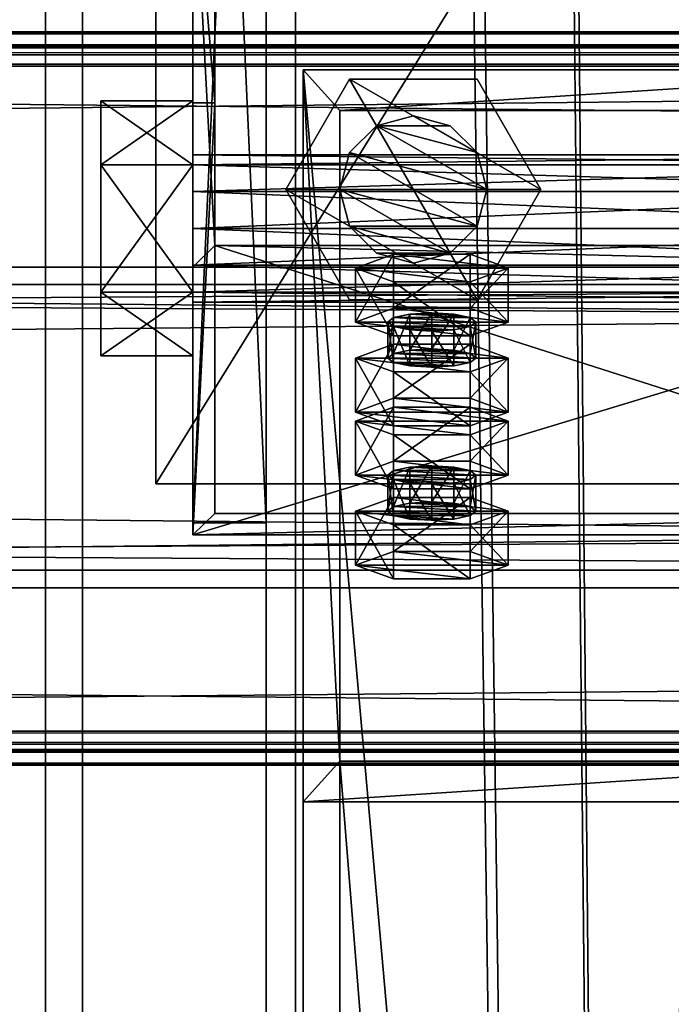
# Model space of a CAD drawing. Header units: millimetres. Extents: x -333 to 67333, y -930 to 39730.
# Tile 489 of 656: x 22216 to 22305, y 15075 to 15208. Entities that reach past the tile are written whole.
import ezdxf

# ---------------------------------------------------------------- set-up
doc = ezdxf.new("R2010")
doc.units = ezdxf.units.MM
for name, color, linetype in [('13', 7, 'Continuous'), ('4', 7, 'Continuous'), ('5', 7, 'Continuous'), ('6', 7, 'Continuous'), ('7', 7, 'Continuous'), ('95', 7, 'Continuous'), ('99', 7, 'Continuous')]:
    doc.layers.add(name, color=color, linetype=linetype)

msp = doc.modelspace()

# ---------------------------------------------------------------- meshes
at = {"layer": '13', "color": 30}
mesh = msp.add_polyface(dxfattribs=at)
corners = [(22900.01, 15203.6, 6663.84), (22900.01, 15131.21, 6648.45), (16100.01, 15131.21, 6648.45), (16100.01, 15203.6, 6663.84), (22900.01, 15172.38, 6454.78), (16100.01, 15172.38, 6454.78), (22900.01, 15111.73, 6441.89), (16100.01, 15111.73, 6441.89), (22900.01, 15109.03, 6454.61), (16100.01, 15109.03, 6454.61), (22900.01, 15107.08, 6454.19), (16100.01, 15107.08, 6454.19), (22900.01, 15110.19, 6439.52), (16100.01, 15110.19, 6439.52), (22900.01, 15174.75, 6453.24), (16100.01, 15174.75, 6453.24), (22900.01, 15133.59, 6646.91), (16100.01, 15133.59, 6646.91), (22900.01, 15202.06, 6661.47), (16100.01, 15202.06, 6661.47), (22900.01, 15204.76, 6648.75), (16100.01, 15204.76, 6648.75), (22900.01, 15206.72, 6649.17), (16100.01, 15206.72, 6649.17)]
mesh.append_faces([[corners[k] for k in face] for face in [(0, 2, 3, 3), (1, 5, 2, 2), (4, 7, 5, 5), (6, 9, 7, 7), (8, 11, 9, 9), (10, 13, 11, 11), (12, 15, 13, 13), (14, 17, 15, 15), (16, 19, 17, 17), (18, 21, 19, 19), (20, 23, 21, 21), (22, 3, 23, 23), (8, 12, 10, 10), (20, 0, 22, 22), (11, 7, 9, 9)]], dxfattribs={"vtx0": -1, "color": 30})
mesh.append_faces([[corners[k] for k in face] for face in [(12, 6, 14, 14), (14, 1, 16, 16), (16, 0, 18, 18), (18, 0, 20, 20), (3, 19, 23, 23), (19, 2, 17, 17), (17, 2, 15, 15), (15, 5, 13, 13), (13, 7, 11, 11)]], dxfattribs={"vtx0": -1, "vtx1": -1, "color": 30})
mesh.append_faces([[corners[k] for k in face] for face in [(12, 8, 6, 6), (14, 6, 4, 4), (14, 4, 1, 1), (16, 1, 0, 0), (19, 3, 2, 2), (15, 2, 5, 5), (13, 5, 7, 7)]], dxfattribs={"vtx0": -1, "vtx2": -1, "vtx3": -1, "color": 30})
mesh.append_faces([[corners[k] for k in face] for face in [(21, 23, 19, 19)]], dxfattribs={"vtx1": -1, "color": 30})
mesh.append_faces([[corners[k] for k in face] for face in [(0, 1, 2, 2), (1, 4, 5, 5), (4, 6, 7, 7), (6, 8, 9, 9), (8, 10, 11, 11), (10, 12, 13, 13), (12, 14, 15, 15), (14, 16, 17, 17), (16, 18, 19, 19), (18, 20, 21, 21), (20, 22, 23, 23), (22, 0, 3, 3)]], dxfattribs={"vtx2": -1, "vtx3": -1, "color": 30})
mesh = msp.add_polyface(dxfattribs=at)
corners = [(28500.01, 15203.6, 6663.84), (28500.01, 15131.21, 6648.45), (21700.01, 15131.21, 6648.45), (21700.01, 15203.6, 6663.84), (28500.01, 15172.38, 6454.78), (21700.01, 15172.38, 6454.78), (28500.01, 15111.73, 6441.89), (21700.01, 15111.73, 6441.89), (28500.01, 15109.03, 6454.61), (21700.01, 15109.03, 6454.61), (28500.01, 15107.08, 6454.19), (21700.01, 15107.08, 6454.19), (28500.01, 15110.19, 6439.52), (21700.01, 15110.19, 6439.52), (28500.01, 15174.75, 6453.24), (21700.01, 15174.75, 6453.24), (28500.01, 15133.59, 6646.91), (21700.01, 15133.59, 6646.91), (28500.01, 15202.06, 6661.47), (21700.01, 15202.06, 6661.47), (28500.01, 15204.76, 6648.75), (21700.01, 15204.76, 6648.75), (28500.01, 15206.72, 6649.17), (21700.01, 15206.72, 6649.17)]
mesh.append_faces([[corners[k] for k in face] for face in [(0, 2, 3, 3), (1, 5, 2, 2), (4, 7, 5, 5), (6, 9, 7, 7), (8, 11, 9, 9), (10, 13, 11, 11), (12, 15, 13, 13), (14, 17, 15, 15), (16, 19, 17, 17), (18, 21, 19, 19), (20, 23, 21, 21), (22, 3, 23, 23), (6, 10, 8, 8), (20, 0, 22, 22), (11, 7, 9, 9), (23, 19, 21, 21)]], dxfattribs={"vtx0": -1, "color": 30})
mesh.append_faces([[corners[k] for k in face] for face in [(12, 6, 14, 14), (14, 1, 16, 16), (16, 0, 18, 18), (18, 0, 20, 20), (3, 19, 23, 23), (19, 2, 17, 17), (17, 2, 15, 15), (15, 5, 13, 13), (13, 7, 11, 11)]], dxfattribs={"vtx0": -1, "vtx1": -1, "color": 30})
mesh.append_faces([[corners[k] for k in face] for face in [(6, 12, 10, 10), (14, 6, 4, 4), (14, 4, 1, 1), (16, 1, 0, 0), (19, 3, 2, 2), (15, 2, 5, 5), (13, 5, 7, 7)]], dxfattribs={"vtx0": -1, "vtx2": -1, "vtx3": -1, "color": 30})
mesh.append_faces([[corners[k] for k in face] for face in [(0, 1, 2, 2), (1, 4, 5, 5), (4, 6, 7, 7), (6, 8, 9, 9), (8, 10, 11, 11), (10, 12, 13, 13), (12, 14, 15, 15), (14, 16, 17, 17), (16, 18, 19, 19), (18, 20, 21, 21), (20, 22, 23, 23), (22, 0, 3, 3)]], dxfattribs={"vtx2": -1, "vtx3": -1, "color": 30})
at = {"layer": '4', "color": 171}
mesh = msp.add_polyface(dxfattribs=at)
corners = [(22340, 14113.33, 5199.43), (22260, 14113.33, 5199.43), (22260, 15107.66, 3080), (22340, 15107.66, 3080), (22260, 14185.75, 5233.41), (22260, 15196.03, 3080), (22340, 14185.75, 5233.41), (22340, 15196.03, 3080), (22345, 14108.8, 5197.31), (22345, 14190.28, 5235.53), (22345, 15201.55, 3080), (22345, 15102.14, 3080), (22255, 14190.28, 5235.53), (22255, 15201.55, 3080), (22255, 14108.8, 5197.31), (22255, 15102.14, 3080)]
mesh.append_faces([[corners[k] for k in face] for face in [(0, 2, 3, 3), (1, 5, 2, 2), (4, 7, 5, 5), (6, 3, 7, 7), (8, 10, 11, 11), (9, 13, 10, 10), (12, 15, 13, 13), (14, 11, 15, 15)]], dxfattribs={"vtx0": -1, "color": 171})
mesh.append_faces([[corners[k] for k in face] for face in [(9, 6, 12, 12), (6, 8, 0, 0), (0, 8, 1, 1), (12, 4, 14, 14), (4, 12, 6, 6), (14, 1, 8, 8), (11, 3, 15, 15), (3, 10, 7, 7), (7, 10, 5, 5), (15, 2, 13, 13), (2, 15, 3, 3), (13, 5, 10, 10)]], dxfattribs={"vtx0": -1, "vtx1": -1, "color": 171})
mesh.append_faces([[corners[k] for k in face] for face in [(6, 9, 8, 8), (14, 4, 1, 1), (3, 11, 10, 10), (13, 2, 5, 5)]], dxfattribs={"vtx0": -1, "vtx2": -1, "vtx3": -1, "color": 171})
mesh.append_faces([[corners[k] for k in face] for face in [(0, 1, 2, 2), (1, 4, 5, 5), (4, 6, 7, 7), (6, 0, 3, 3), (8, 9, 10, 10), (9, 12, 13, 13), (12, 14, 15, 15), (14, 8, 11, 11)]], dxfattribs={"vtx2": -1, "vtx3": -1, "color": 171})
at = {"layer": '5', "color": 131}
mesh = msp.add_polyface(dxfattribs=at)
corners = [(22346, 9415, 2984), (22254, 9415, 2984), (22254, 19384.97, 2984), (22346, 19384.97, 2984), (22254, 9415, 3076), (22254, 19384.97, 3076), (22346, 9415, 3076), (22346, 19384.97, 3076), (22350, 9415, 2980), (22350, 9415, 3080), (22350, 19384.97, 3080), (22350, 19384.97, 2980), (22250, 9415, 3080), (22250, 19384.97, 3080), (22250, 9415, 2980), (22250, 19384.97, 2980)]
mesh.append_faces([[corners[k] for k in face] for face in [(0, 2, 3, 3), (1, 5, 2, 2), (4, 7, 5, 5), (6, 3, 7, 7), (8, 10, 11, 11), (9, 13, 10, 10), (12, 15, 13, 13), (14, 11, 15, 15)]], dxfattribs={"vtx0": -1, "color": 131})
mesh.append_faces([[corners[k] for k in face] for face in [(9, 6, 12, 12), (6, 8, 0, 0), (0, 8, 1, 1), (12, 4, 14, 14), (4, 12, 6, 6), (14, 1, 8, 8), (11, 3, 15, 15), (3, 10, 7, 7), (7, 10, 5, 5), (15, 2, 13, 13), (2, 15, 3, 3), (13, 5, 10, 10)]], dxfattribs={"vtx0": -1, "vtx1": -1, "color": 131})
mesh.append_faces([[corners[k] for k in face] for face in [(6, 9, 8, 8), (14, 4, 1, 1), (3, 11, 10, 10), (13, 2, 5, 5)]], dxfattribs={"vtx0": -1, "vtx2": -1, "vtx3": -1, "color": 131})
mesh.append_faces([[corners[k] for k in face] for face in [(0, 1, 2, 2), (1, 4, 5, 5), (4, 6, 7, 7), (6, 0, 3, 3), (8, 9, 10, 10), (9, 12, 13, 13), (12, 14, 15, 15), (14, 8, 11, 11)]], dxfattribs={"vtx2": -1, "vtx3": -1, "color": 131})
at = {"layer": '6', "color": 2}
mesh = msp.add_polyface(dxfattribs=at)
corners = [(22380, 19380.14, 7183.53), (22220, 19380.14, 7183.53), (22220, 7954.94, 4755.1), (22380, 7954.94, 4755.1), (22380, 19380.14, 7347.1), (22380, 7921.68, 4911.61), (22220, 19380.14, 7347.1), (22220, 7921.68, 4911.61), (22225, 7953.9, 4759.99), (22375, 7953.9, 4759.99), (22375, 7922.72, 4906.72), (22225, 7922.72, 4906.72), (22375, 19380.14, 7188.64), (22375, 19380.14, 7341.99), (22225, 19380.14, 7188.64), (22225, 19380.14, 7341.99)]
mesh.append_faces([[corners[k] for k in face] for face in [(0, 2, 3, 3), (4, 3, 5, 5), (6, 5, 7, 7), (1, 7, 2, 2), (12, 10, 9, 9), (14, 9, 8, 8), (15, 8, 11, 11), (13, 11, 10, 10)]], dxfattribs={"vtx0": -1, "color": 2})
mesh.append_faces([[corners[k] for k in face] for face in [(2, 8, 3, 3), (8, 7, 11, 11), (11, 7, 10, 10), (3, 9, 5, 5), (9, 3, 8, 8), (5, 10, 7, 7), (0, 12, 1, 1), (12, 4, 13, 13), (13, 4, 15, 15), (1, 14, 6, 6), (14, 1, 12, 12), (6, 15, 4, 4)]], dxfattribs={"vtx0": -1, "vtx1": -1, "color": 2})
mesh.append_faces([[corners[k] for k in face] for face in [(8, 2, 7, 7), (5, 9, 10, 10), (12, 0, 4, 4), (6, 14, 15, 15)]], dxfattribs={"vtx0": -1, "vtx2": -1, "vtx3": -1, "color": 2})
mesh.append_faces([[corners[k] for k in face] for face in [(0, 1, 2, 2), (4, 0, 3, 3), (6, 4, 5, 5), (1, 6, 7, 7), (12, 13, 10, 10), (14, 12, 9, 9), (15, 14, 8, 8), (13, 15, 11, 11)]], dxfattribs={"vtx2": -1, "vtx3": -1, "color": 2})
at = {"layer": '7', "color": 6}
mesh = msp.add_polyface(dxfattribs=at)
corners = [(22240.01, 15138.37, 6624.42), (22360.01, 15138.37, 6624.42), (22360.01, 15174.75, 6453.24), (22240.01, 15174.75, 6453.24), (22360.01, 15197.06, 6636.89), (22360.01, 15233.44, 6465.71), (22357.01, 15197.06, 6636.89), (22357.01, 15233.44, 6465.71), (22357.01, 15141.3, 6625.04), (22357.01, 15177.69, 6453.86), (22243.01, 15141.3, 6625.04), (22243.01, 15177.69, 6453.86), (22243.01, 15197.06, 6636.89), (22243.01, 15233.44, 6465.71), (22240.01, 15197.06, 6636.89), (22240.01, 15233.44, 6465.71)]
mesh.append_faces([[corners[k] for k in face] for face in [(0, 2, 3, 3), (1, 5, 2, 2), (4, 7, 5, 5), (6, 9, 7, 7), (8, 11, 9, 9), (10, 13, 11, 11), (12, 15, 13, 13), (14, 3, 15, 15), (12, 0, 14, 14), (7, 2, 5, 5)]], dxfattribs={"vtx0": -1, "color": 6})
mesh.append_faces([[corners[k] for k in face] for face in [(1, 8, 4, 4), (8, 0, 10, 10), (10, 0, 12, 12), (3, 11, 15, 15), (11, 2, 9, 9), (9, 2, 7, 7)]], dxfattribs={"vtx0": -1, "vtx1": -1, "color": 6})
mesh.append_faces([[corners[k] for k in face] for face in [(8, 1, 0, 0), (11, 3, 2, 2)]], dxfattribs={"vtx0": -1, "vtx2": -1, "vtx3": -1, "color": 6})
mesh.append_faces([[corners[k] for k in face] for face in [(6, 4, 8, 8), (13, 15, 11, 11)]], dxfattribs={"vtx1": -1, "color": 6})
mesh.append_faces([[corners[k] for k in face] for face in [(0, 1, 2, 2), (1, 4, 5, 5), (4, 6, 7, 7), (6, 8, 9, 9), (8, 10, 11, 11), (10, 12, 13, 13), (12, 14, 15, 15), (14, 0, 3, 3)]], dxfattribs={"vtx2": -1, "vtx3": -1, "color": 6})
at = {"layer": '95', "color": 7}
mesh = msp.add_polyface(dxfattribs=at)
corners = [(22240, 15190, 3020), (22240, 15188.66, 3015), (22360, 15188.66, 3015), (22360, 15190, 3020), (22240, 15185, 3011.34), (22360, 15185, 3011.34), (22240, 15180, 3010), (22360, 15180, 3010), (22240, 15175, 3011.34), (22360, 15175, 3011.34), (22240, 15171.34, 3015), (22360, 15171.34, 3015), (22240, 15170, 3020), (22360, 15170, 3020), (22240, 15171.34, 3025), (22360, 15171.34, 3025), (22240, 15175, 3028.66), (22360, 15175, 3028.66), (22240, 15180, 3030), (22360, 15180, 3030), (22240, 15185, 3028.66), (22360, 15185, 3028.66), (22240, 15188.66, 3025), (22360, 15188.66, 3025), (22360, 15197.32, 3020), (22360, 15188.66, 3005), (22372.5, 15188.66, 3005), (22372.5, 15197.32, 3020), (22360, 15171.34, 3005), (22372.5, 15171.34, 3005), (22360, 15162.68, 3020), (22372.5, 15162.68, 3020), (22360, 15171.34, 3035), (22372.5, 15171.34, 3035), (22360, 15188.66, 3035), (22372.5, 15188.66, 3035), (22227.5, 15197.32, 3020), (22227.5, 15188.66, 3005), (22240, 15188.66, 3005), (22240, 15197.32, 3020), (22227.5, 15171.34, 3005), (22240, 15171.34, 3005), (22227.5, 15162.68, 3020), (22240, 15162.68, 3020), (22227.5, 15171.34, 3035), (22240, 15171.34, 3035), (22227.5, 15188.66, 3035), (22240, 15188.66, 3035), (22240, 15330, 3020), (22240, 15328.66, 3015), (22360, 15328.66, 3015), (22360, 15330, 3020), (22240, 15325, 3011.34), (22360, 15325, 3011.34), (22240, 15320, 3010), (22360, 15320, 3010), (22240, 15315, 3011.34), (22360, 15315, 3011.34), (22240, 15311.34, 3015), (22360, 15311.34, 3015), (22240, 15310, 3020), (22360, 15310, 3020), (22240, 15311.34, 3025), (22360, 15311.34, 3025), (22240, 15315, 3028.66), (22360, 15315, 3028.66), (22240, 15320, 3030), (22360, 15320, 3030), (22240, 15325, 3028.66), (22360, 15325, 3028.66), (22240, 15328.66, 3025), (22360, 15328.66, 3025), (22360, 15337.32, 3020), (22360, 15328.66, 3005), (22372.5, 15328.66, 3005), (22372.5, 15337.32, 3020), (22360, 15311.34, 3005), (22372.5, 15311.34, 3005), (22360, 15302.68, 3020), (22372.5, 15302.68, 3020), (22360, 15311.34, 3035), (22372.5, 15311.34, 3035), (22360, 15328.66, 3035), (22372.5, 15328.66, 3035), (22227.5, 15337.32, 3020), (22227.5, 15328.66, 3005), (22240, 15328.66, 3005), (22240, 15337.32, 3020), (22227.5, 15311.34, 3005), (22240, 15311.34, 3005), (22227.5, 15302.68, 3020), (22240, 15302.68, 3020), (22227.5, 15311.34, 3035), (22240, 15311.34, 3035), (22227.5, 15328.66, 3035), (22240, 15328.66, 3035)]
mesh.append_faces([[corners[k] for k in face] for face in [(0, 2, 3, 3), (1, 5, 2, 2), (4, 7, 5, 5), (6, 9, 7, 7), (8, 11, 9, 9), (10, 13, 11, 11), (12, 15, 13, 13), (14, 17, 15, 15), (16, 19, 17, 17), (18, 21, 19, 19), (20, 23, 21, 21), (22, 3, 23, 23), (4, 8, 6, 6), (16, 20, 18, 18), (23, 19, 21, 21), (11, 7, 9, 9), (24, 26, 27, 27), (25, 29, 26, 26), (28, 31, 29, 29), (30, 33, 31, 31), (32, 35, 33, 33), (34, 27, 35, 35), (25, 30, 28, 28), (32, 24, 34, 34), (27, 33, 35, 35), (31, 26, 29, 29), (36, 38, 39, 39), (37, 41, 38, 38), (40, 43, 41, 41), (42, 45, 43, 43), (44, 47, 45, 45), (46, 39, 47, 47), (37, 42, 40, 40), (44, 36, 46, 46), (39, 45, 47, 47), (43, 38, 41, 41), (48, 50, 51, 51), (49, 53, 50, 50), (52, 55, 53, 53), (54, 57, 55, 55), (56, 59, 57, 57), (58, 61, 59, 59), (60, 63, 61, 61), (62, 65, 63, 63), (64, 67, 65, 65), (66, 69, 67, 67), (68, 71, 69, 69), (70, 51, 71, 71), (52, 56, 54, 54), (64, 68, 66, 66), (71, 67, 69, 69), (59, 55, 57, 57), (72, 74, 75, 75), (73, 77, 74, 74), (76, 79, 77, 77), (78, 81, 79, 79), (80, 83, 81, 81), (82, 75, 83, 83), (73, 78, 76, 76), (80, 72, 82, 82), (75, 81, 83, 83), (79, 74, 77, 77), (84, 86, 87, 87), (85, 89, 86, 86), (88, 91, 89, 89), (90, 93, 91, 91), (92, 95, 93, 93), (94, 87, 95, 95), (85, 90, 88, 88), (92, 84, 94, 94), (87, 93, 95, 95), (91, 86, 89, 89)]], dxfattribs={"vtx0": -1, "color": 7})
mesh.append_faces([[corners[k] for k in face] for face in [(8, 4, 10, 10), (10, 1, 12, 12), (12, 0, 14, 14), (14, 22, 16, 16), (19, 23, 17, 17), (17, 3, 15, 15), (15, 2, 13, 13), (13, 5, 11, 11), (30, 24, 32, 32), (33, 26, 31, 31), (42, 36, 44, 44), (45, 38, 43, 43), (56, 52, 58, 58), (58, 49, 60, 60), (60, 48, 62, 62), (62, 48, 64, 64), (67, 71, 65, 65), (65, 51, 63, 63), (63, 50, 61, 61), (61, 53, 59, 59), (78, 72, 80, 80), (81, 74, 79, 79), (90, 84, 92, 92), (93, 86, 91, 91)]], dxfattribs={"vtx0": -1, "vtx1": -1, "color": 7})
mesh.append_faces([[corners[k] for k in face] for face in [(10, 4, 1, 1), (12, 1, 0, 0), (14, 0, 22, 22), (16, 22, 20, 20), (17, 23, 3, 3), (15, 3, 2, 2), (13, 2, 5, 5), (11, 5, 7, 7), (30, 25, 24, 24), (33, 27, 26, 26), (42, 37, 36, 36), (45, 39, 38, 38), (58, 52, 49, 49), (60, 49, 48, 48), (64, 48, 70, 70), (64, 70, 68, 68), (65, 71, 51, 51), (63, 51, 50, 50), (61, 50, 53, 53), (59, 53, 55, 55), (78, 73, 72, 72), (81, 75, 74, 74), (90, 85, 84, 84), (93, 87, 86, 86)]], dxfattribs={"vtx0": -1, "vtx2": -1, "vtx3": -1, "color": 7})
mesh.append_faces([[corners[k] for k in face] for face in [(0, 1, 2, 2), (1, 4, 5, 5), (4, 6, 7, 7), (6, 8, 9, 9), (8, 10, 11, 11), (10, 12, 13, 13), (12, 14, 15, 15), (14, 16, 17, 17), (16, 18, 19, 19), (18, 20, 21, 21), (20, 22, 23, 23), (22, 0, 3, 3), (24, 25, 26, 26), (25, 28, 29, 29), (28, 30, 31, 31), (30, 32, 33, 33), (32, 34, 35, 35), (34, 24, 27, 27), (36, 37, 38, 38), (37, 40, 41, 41), (40, 42, 43, 43), (42, 44, 45, 45), (44, 46, 47, 47), (46, 36, 39, 39), (48, 49, 50, 50), (49, 52, 53, 53), (52, 54, 55, 55), (54, 56, 57, 57), (56, 58, 59, 59), (58, 60, 61, 61), (60, 62, 63, 63), (62, 64, 65, 65), (64, 66, 67, 67), (66, 68, 69, 69), (68, 70, 71, 71), (70, 48, 51, 51), (72, 73, 74, 74), (73, 76, 77, 77), (76, 78, 79, 79), (78, 80, 81, 81), (80, 82, 83, 83), (82, 72, 75, 75), (84, 85, 86, 86), (85, 88, 89, 89), (88, 90, 91, 91), (90, 92, 93, 93), (92, 94, 95, 95), (94, 84, 87, 87)]], dxfattribs={"vtx2": -1, "vtx3": -1, "color": 7})
mesh = msp.add_polyface(dxfattribs=at)
corners = [(22270, 15175.3, 4337.78), (22265, 15176.64, 4337.78), (22265, 15176.64, 4357.78), (22270, 15175.3, 4357.78), (22261.34, 15180.3, 4337.78), (22261.34, 15180.3, 4357.78), (22260, 15185.3, 4337.78), (22260, 15185.3, 4357.78), (22261.34, 15190.3, 4337.78), (22261.34, 15190.3, 4357.78), (22265, 15193.96, 4337.78), (22265, 15193.96, 4357.78), (22270, 15195.3, 4337.78), (22270, 15195.3, 4357.78), (22275, 15176.64, 4337.78), (22278.66, 15180.3, 4337.78), (22280, 15185.3, 4337.78), (22278.66, 15190.3, 4357.78), (22280, 15185.3, 4357.78), (22278.66, 15180.3, 4357.78), (22275, 15176.64, 4357.78), (22278.66, 15170.3, 4357.78), (22261.34, 15170.3, 4357.78), (22261.34, 15170.3, 4370.28), (22252.68, 15185.3, 4357.78), (22252.68, 15185.3, 4370.28), (22261.34, 15200.3, 4357.78), (22261.34, 15200.3, 4370.28), (22278.66, 15200.3, 4370.28), (22287.32, 15185.3, 4357.78), (22278.66, 15170.3, 4370.28), (22278.66, 15170.3, 4325.28), (22261.34, 15170.3, 4325.28), (22261.34, 15170.3, 4337.78), (22252.68, 15185.3, 4325.28), (22252.68, 15185.3, 4337.78), (22261.34, 15200.3, 4325.28), (22261.34, 15200.3, 4337.78), (22278.66, 15200.3, 4337.78), (22287.32, 15185.3, 4325.28), (22278.66, 15170.3, 4337.78)]
mesh.append_faces([[corners[k] for k in face] for face in [(0, 2, 3, 3), (1, 5, 2, 2), (4, 7, 5, 5), (6, 9, 7, 7), (8, 11, 9, 9), (10, 13, 11, 11), (14, 1, 0, 0), (22, 25, 23, 23), (24, 27, 25, 25), (26, 28, 27, 27), (21, 24, 22, 22), (25, 30, 23, 23), (32, 35, 33, 33), (34, 37, 35, 35), (36, 38, 37, 37), (31, 34, 32, 32), (35, 40, 33, 33)]], dxfattribs={"vtx0": -1, "color": 7})
mesh.append_faces([[corners[k] for k in face] for face in [(1, 14, 4, 4), (4, 15, 6, 6), (6, 16, 8, 8), (8, 16, 10, 10), (13, 17, 11, 11), (11, 18, 9, 9), (9, 19, 7, 7), (7, 20, 5, 5), (5, 20, 2, 2), (24, 29, 26, 26), (27, 30, 25, 25), (34, 39, 36, 36), (37, 40, 35, 35)]], dxfattribs={"vtx0": -1, "vtx1": -1, "color": 7})
mesh.append_faces([[corners[k] for k in face] for face in [(0, 1, 2, 2), (1, 4, 5, 5), (4, 6, 7, 7), (6, 8, 9, 9), (8, 10, 11, 11), (10, 12, 13, 13), (21, 22, 23, 23), (22, 24, 25, 25), (24, 26, 27, 27), (31, 32, 33, 33), (32, 34, 35, 35), (34, 36, 37, 37)]], dxfattribs={"vtx2": -1, "vtx3": -1, "color": 7})
mesh = msp.add_polyface(dxfattribs=at)
corners = [(22280, 15185.3, 4337.78), (22278.66, 15180.3, 4337.78), (22278.66, 15180.3, 4357.78), (22280, 15185.3, 4357.78), (22275, 15176.64, 4337.78), (22275, 15176.64, 4357.78), (22270, 15175.3, 4337.78), (22270, 15175.3, 4357.78), (22270, 15195.3, 4337.78), (22275, 15193.96, 4337.78), (22275, 15193.96, 4357.78), (22270, 15195.3, 4357.78), (22278.66, 15190.3, 4337.78), (22278.66, 15190.3, 4357.78), (22261.34, 15180.3, 4337.78), (22260, 15185.3, 4337.78), (22265, 15193.96, 4337.78), (22265, 15193.96, 4357.78), (22261.34, 15190.3, 4357.78), (22260, 15185.3, 4357.78), (22265, 15176.64, 4357.78), (22287.32, 15185.3, 4357.78), (22278.66, 15170.3, 4357.78), (22278.66, 15170.3, 4370.28), (22287.32, 15185.3, 4370.28), (22261.34, 15170.3, 4370.28), (22261.34, 15200.3, 4357.78), (22278.66, 15200.3, 4357.78), (22278.66, 15200.3, 4370.28), (22252.68, 15185.3, 4357.78), (22261.34, 15200.3, 4370.28), (22287.32, 15185.3, 4325.28), (22278.66, 15170.3, 4325.28), (22278.66, 15170.3, 4337.78), (22287.32, 15185.3, 4337.78), (22261.34, 15170.3, 4337.78), (22261.34, 15200.3, 4325.28), (22278.66, 15200.3, 4325.28), (22278.66, 15200.3, 4337.78), (22252.68, 15185.3, 4325.28), (22261.34, 15200.3, 4337.78)]
mesh.append_faces([[corners[k] for k in face] for face in [(0, 2, 3, 3), (1, 5, 2, 2), (4, 7, 5, 5), (8, 10, 11, 11), (9, 13, 10, 10), (12, 3, 13, 13), (16, 9, 8, 8), (13, 11, 10, 10), (20, 5, 7, 7), (21, 23, 24, 24), (22, 25, 23, 23), (27, 24, 28, 28), (26, 21, 27, 27), (24, 30, 28, 28), (31, 33, 34, 34), (32, 35, 33, 33), (37, 34, 38, 38), (36, 31, 37, 37), (34, 40, 38, 38)]], dxfattribs={"vtx0": -1, "color": 7})
mesh.append_faces([[corners[k] for k in face] for face in [(14, 4, 1, 1), (15, 1, 0, 0), (16, 0, 12, 12), (16, 12, 9, 9), (17, 13, 3, 3), (18, 3, 2, 2), (19, 2, 5, 5), (29, 22, 21, 21), (30, 24, 23, 23), (39, 32, 31, 31), (40, 34, 33, 33)]], dxfattribs={"vtx0": -1, "vtx2": -1, "vtx3": -1, "color": 7})
mesh.append_faces([[corners[k] for k in face] for face in [(0, 1, 2, 2), (1, 4, 5, 5), (4, 6, 7, 7), (8, 9, 10, 10), (9, 12, 13, 13), (12, 0, 3, 3), (21, 22, 23, 23), (26, 27, 28, 28), (27, 21, 24, 24), (31, 32, 33, 33), (36, 37, 38, 38), (37, 31, 34, 34)]], dxfattribs={"vtx2": -1, "vtx3": -1, "color": 7})
at = {"layer": '95', "color": 20}
mesh = msp.add_polyface(dxfattribs=at)
corners = [(22266.51, 15162.4, 6501.73), (22267.31, 15167.91, 6499.84), (22266.51, 15167.29, 6502.77), (22267.31, 15163.02, 6498.8), (22269.51, 15163.48, 6496.65), (22269.51, 15168.37, 6497.69), (22272.51, 15163.65, 6495.86), (22272.51, 15168.54, 6496.9), (22275.51, 15163.48, 6496.65), (22275.51, 15168.37, 6497.69), (22277.71, 15163.02, 6498.8), (22277.71, 15167.91, 6499.84), (22278.51, 15167.29, 6502.77), (22278.51, 15162.4, 6501.73), (22277.71, 15166.67, 6505.71), (22267.31, 15161.78, 6504.67), (22267.31, 15166.67, 6505.71), (22269.51, 15166.21, 6507.85), (22275.51, 15166.21, 6507.85), (22272.51, 15166.04, 6508.64), (22262.12, 15167.29, 6502.77), (22267.31, 15169.16, 6493.97), (22267.31, 15176.5, 6495.53), (22262.12, 15174.63, 6504.33), (22277.71, 15169.16, 6493.97), (22277.71, 15176.5, 6495.53), (22282.9, 15167.29, 6502.77), (22282.9, 15174.63, 6504.33), (22277.71, 15165.42, 6511.58), (22277.71, 15172.76, 6513.13), (22267.31, 15165.42, 6511.58), (22267.31, 15172.76, 6513.13)]
mesh.append_faces([[corners[k] for k in face] for face in [(0, 1, 2, 2), (3, 5, 1, 1), (4, 7, 5, 5), (6, 9, 7, 7), (8, 11, 9, 9), (10, 12, 11, 11), (13, 14, 12, 12), (15, 2, 16, 16), (17, 18, 19, 19), (9, 5, 7, 7), (20, 22, 23, 23), (21, 25, 22, 22), (24, 27, 25, 25), (26, 29, 27, 27), (28, 31, 29, 29), (30, 23, 31, 31), (21, 26, 24, 24), (28, 20, 30, 30), (23, 29, 31, 31), (27, 22, 25, 25)]], dxfattribs={"vtx0": -1, "color": 20})
mesh.append_faces([[corners[k] for k in face] for face in [(18, 16, 14, 14), (14, 2, 12, 12), (12, 1, 11, 11), (11, 5, 9, 9), (26, 20, 28, 28), (29, 23, 27, 27)]], dxfattribs={"vtx0": -1, "vtx1": -1, "color": 20})
mesh.append_faces([[corners[k] for k in face] for face in [(18, 17, 16, 16), (14, 16, 2, 2), (12, 2, 1, 1), (11, 1, 5, 5), (26, 21, 20, 20), (27, 23, 22, 22)]], dxfattribs={"vtx0": -1, "vtx2": -1, "vtx3": -1, "color": 20})
mesh.append_faces([[corners[k] for k in face] for face in [(3, 4, 5, 5), (4, 6, 7, 7), (6, 8, 9, 9), (8, 10, 11, 11), (20, 21, 22, 22), (21, 24, 25, 25), (24, 26, 27, 27), (26, 28, 29, 29), (28, 30, 31, 31), (30, 20, 23, 23)]], dxfattribs={"vtx2": -1, "vtx3": -1, "color": 20})
mesh = msp.add_polyface(dxfattribs=at)
corners = [(22282.9, 15153.84, 6602.15), (22262.12, 15153.84, 6602.15), (22267.31, 15155.71, 6593.34), (22277.71, 15155.71, 6593.34), (22266.51, 15162.4, 6501.73), (22267.31, 15163.02, 6498.8), (22267.31, 15167.91, 6499.84), (22277.71, 15163.02, 6498.8), (22278.51, 15162.4, 6501.73), (22278.51, 15167.29, 6502.77), (22277.71, 15161.78, 6504.67), (22277.71, 15166.67, 6505.71), (22275.51, 15161.32, 6506.82), (22275.51, 15166.21, 6507.85), (22272.51, 15161.15, 6507.6), (22272.51, 15166.04, 6508.64), (22269.51, 15161.32, 6506.82), (22269.51, 15166.21, 6507.85), (22267.31, 15161.78, 6504.67), (22267.31, 15166.67, 6505.71), (22266.51, 15167.29, 6502.77), (22269.51, 15163.48, 6496.65), (22275.51, 15163.48, 6496.65), (22272.51, 15163.65, 6495.86), (22262.12, 15155.06, 6500.17), (22267.31, 15156.94, 6491.37), (22267.31, 15164.27, 6492.93), (22262.12, 15162.4, 6501.73), (22277.71, 15156.94, 6491.37), (22277.71, 15164.27, 6492.93), (22282.9, 15155.06, 6500.17), (22282.9, 15162.4, 6501.73), (22277.71, 15153.19, 6508.98), (22277.71, 15160.53, 6510.54), (22267.31, 15153.19, 6508.98), (22267.31, 15160.53, 6510.54)]
mesh.append_faces([[corners[k] for k in face] for face in [(0, 2, 3, 3), (10, 13, 11, 11), (12, 15, 13, 13), (14, 17, 15, 15), (16, 19, 17, 17), (21, 22, 23, 23), (12, 16, 14, 14), (24, 26, 27, 27), (25, 29, 26, 26), (28, 31, 29, 29), (30, 33, 31, 31), (32, 35, 33, 33), (34, 27, 35, 35), (25, 30, 28, 28), (27, 33, 35, 35), (31, 26, 29, 29)]], dxfattribs={"vtx0": -1, "color": 20})
mesh.append_faces([[corners[k] for k in face] for face in [(22, 21, 7, 7), (7, 5, 8, 8), (8, 4, 10, 10), (10, 18, 12, 12), (33, 27, 31, 31)]], dxfattribs={"vtx0": -1, "vtx1": -1, "color": 20})
mesh.append_faces([[corners[k] for k in face] for face in [(0, 1, 2, 2), (7, 21, 5, 5), (8, 5, 4, 4), (10, 4, 18, 18), (12, 18, 16, 16), (30, 25, 24, 24), (31, 27, 26, 26)]], dxfattribs={"vtx0": -1, "vtx2": -1, "vtx3": -1, "color": 20})
mesh.append_faces([[corners[k] for k in face] for face in [(4, 5, 6, 6), (7, 8, 9, 9), (8, 10, 11, 11), (10, 12, 13, 13), (12, 14, 15, 15), (14, 16, 17, 17), (16, 18, 19, 19), (18, 4, 20, 20), (24, 25, 26, 26), (25, 28, 29, 29), (28, 30, 31, 31), (30, 32, 33, 33), (32, 34, 35, 35), (34, 24, 27, 27)]], dxfattribs={"vtx2": -1, "vtx3": -1, "color": 20})
mesh = msp.add_polyface(dxfattribs=at)
corners = [(22266.51, 15141.61, 6599.55), (22267.31, 15147.12, 6597.65), (22266.51, 15146.5, 6600.59), (22267.31, 15142.23, 6596.61), (22269.51, 15142.69, 6594.46), (22269.51, 15147.58, 6595.5), (22272.51, 15142.86, 6593.68), (22272.51, 15147.75, 6594.72), (22275.51, 15142.69, 6594.46), (22275.51, 15147.58, 6595.5), (22277.71, 15142.23, 6596.61), (22277.71, 15147.12, 6597.65), (22278.51, 15146.5, 6600.59), (22278.51, 15141.61, 6599.55), (22277.71, 15145.88, 6603.52), (22267.31, 15140.99, 6602.48), (22267.31, 15145.88, 6603.52), (22269.51, 15145.42, 6605.67), (22275.51, 15145.42, 6605.67), (22272.51, 15145.25, 6606.46), (22262.12, 15146.5, 6600.59), (22267.31, 15148.37, 6591.78), (22267.31, 15155.71, 6593.34), (22262.12, 15153.84, 6602.15), (22277.71, 15148.37, 6591.78), (22277.71, 15155.71, 6593.34), (22282.9, 15146.5, 6600.59), (22282.9, 15153.84, 6602.15), (22277.71, 15144.63, 6609.39), (22277.71, 15151.97, 6610.95), (22267.31, 15144.63, 6609.39), (22267.31, 15151.97, 6610.95), (22282.9, 15155.06, 6500.17), (22262.12, 15155.06, 6500.17), (22277.71, 15153.19, 6508.98), (22267.31, 15153.19, 6508.98)]
mesh.append_faces([[corners[k] for k in face] for face in [(0, 1, 2, 2), (3, 5, 1, 1), (4, 7, 5, 5), (6, 9, 7, 7), (8, 11, 9, 9), (10, 12, 11, 11), (13, 14, 12, 12), (15, 2, 16, 16), (17, 18, 19, 19), (9, 5, 7, 7), (20, 22, 23, 23), (21, 25, 22, 22), (24, 27, 25, 25), (26, 29, 27, 27), (28, 31, 29, 29), (30, 23, 31, 31), (21, 26, 24, 24), (28, 20, 30, 30), (23, 29, 31, 31), (34, 33, 35, 35)]], dxfattribs={"vtx0": -1, "color": 20})
mesh.append_faces([[corners[k] for k in face] for face in [(18, 16, 14, 14), (14, 2, 12, 12), (12, 1, 11, 11), (11, 5, 9, 9), (26, 20, 28, 28), (29, 23, 27, 27), (32, 33, 34, 34)]], dxfattribs={"vtx0": -1, "vtx1": -1, "color": 20})
mesh.append_faces([[corners[k] for k in face] for face in [(18, 17, 16, 16), (14, 16, 2, 2), (12, 2, 1, 1), (11, 1, 5, 5), (26, 21, 20, 20)]], dxfattribs={"vtx0": -1, "vtx2": -1, "vtx3": -1, "color": 20})
mesh.append_faces([[corners[k] for k in face] for face in [(3, 4, 5, 5), (4, 6, 7, 7), (6, 8, 9, 9), (8, 10, 11, 11), (20, 21, 22, 22), (21, 24, 25, 25), (24, 26, 27, 27), (26, 28, 29, 29), (28, 30, 31, 31), (30, 20, 23, 23)]], dxfattribs={"vtx2": -1, "vtx3": -1, "color": 20})
mesh = msp.add_polyface(dxfattribs=at)
corners = [(22266.51, 15141.61, 6599.55), (22267.31, 15142.23, 6596.61), (22267.31, 15147.12, 6597.65), (22277.71, 15142.23, 6596.61), (22278.51, 15141.61, 6599.55), (22278.51, 15146.5, 6600.59), (22277.71, 15140.99, 6602.48), (22277.71, 15145.88, 6603.52), (22275.51, 15140.53, 6604.63), (22275.51, 15145.42, 6605.67), (22272.51, 15140.36, 6605.42), (22272.51, 15145.25, 6606.46), (22269.51, 15140.53, 6604.63), (22269.51, 15145.42, 6605.67), (22267.31, 15140.99, 6602.48), (22267.31, 15145.88, 6603.52), (22266.51, 15146.5, 6600.59), (22269.51, 15142.69, 6594.46), (22275.51, 15142.69, 6594.46), (22272.51, 15142.86, 6593.68), (22262.12, 15134.27, 6597.99), (22267.31, 15136.14, 6589.18), (22267.31, 15143.48, 6590.74), (22262.12, 15141.61, 6599.55), (22277.71, 15136.14, 6589.18), (22277.71, 15143.48, 6590.74), (22282.9, 15134.27, 6597.99), (22282.9, 15141.61, 6599.55), (22277.71, 15132.4, 6606.79), (22277.71, 15139.74, 6608.35), (22267.31, 15132.4, 6606.79), (22267.31, 15139.74, 6608.35)]
mesh.append_faces([[corners[k] for k in face] for face in [(6, 9, 7, 7), (8, 11, 9, 9), (10, 13, 11, 11), (12, 15, 13, 13), (17, 18, 19, 19), (8, 12, 10, 10), (20, 22, 23, 23), (21, 25, 22, 22), (24, 27, 25, 25), (26, 29, 27, 27), (28, 31, 29, 29), (30, 23, 31, 31), (21, 26, 24, 24), (28, 20, 30, 30), (23, 29, 31, 31), (27, 22, 25, 25)]], dxfattribs={"vtx0": -1, "color": 20})
mesh.append_faces([[corners[k] for k in face] for face in [(18, 17, 3, 3), (3, 1, 4, 4), (4, 0, 6, 6), (6, 14, 8, 8), (26, 20, 28, 28), (29, 23, 27, 27)]], dxfattribs={"vtx0": -1, "vtx1": -1, "color": 20})
mesh.append_faces([[corners[k] for k in face] for face in [(3, 17, 1, 1), (4, 1, 0, 0), (6, 0, 14, 14), (8, 14, 12, 12), (26, 21, 20, 20), (27, 23, 22, 22)]], dxfattribs={"vtx0": -1, "vtx2": -1, "vtx3": -1, "color": 20})
mesh.append_faces([[corners[k] for k in face] for face in [(0, 1, 2, 2), (3, 4, 5, 5), (4, 6, 7, 7), (6, 8, 9, 9), (8, 10, 11, 11), (10, 12, 13, 13), (12, 14, 15, 15), (14, 0, 16, 16), (20, 21, 22, 22), (21, 24, 25, 25), (24, 26, 27, 27), (26, 28, 29, 29), (28, 30, 31, 31), (30, 20, 23, 23)]], dxfattribs={"vtx2": -1, "vtx3": -1, "color": 20})
at = {"layer": '99', "color": 7}
mesh = msp.add_polyface(dxfattribs=at)
corners = [(22250, 15140, 3060), (22250, 15360, 3060), (22250, 15360, 2980), (22250, 15140, 2980), (22240, 15360, 3060), (22240, 15360, 2980), (22240, 15140, 3060), (22240, 15140, 2980)]
mesh.append_faces([[corners[k] for k in face] for face in [(0, 2, 3, 3), (1, 5, 2, 2), (4, 7, 5, 5), (6, 3, 7, 7), (1, 6, 4, 4), (3, 5, 7, 7)]], dxfattribs={"vtx0": -1, "color": 7})
mesh.append_faces([[corners[k] for k in face] for face in [(0, 1, 2, 2), (1, 4, 5, 5), (4, 6, 7, 7), (6, 0, 3, 3), (1, 0, 6, 6), (3, 2, 5, 5)]], dxfattribs={"vtx2": -1, "vtx3": -1, "color": 7})
mesh = msp.add_polyface(dxfattribs=at)
corners = [(22235, 15355.3, 4347.78), (22365, 15355.3, 4347.78), (22365, 15145.3, 4347.78), (22235, 15145.3, 4347.78), (22365, 15355.3, 4337.78), (22365, 15145.3, 4337.78), (22235, 15355.3, 4337.78), (22235, 15145.3, 4337.78)]
mesh.append_faces([[corners[k] for k in face] for face in [(0, 2, 3, 3), (1, 5, 2, 2), (4, 7, 5, 5), (6, 3, 7, 7), (1, 6, 4, 4), (3, 5, 7, 7)]], dxfattribs={"vtx0": -1, "color": 7})
mesh.append_faces([[corners[k] for k in face] for face in [(0, 1, 2, 2), (1, 4, 5, 5), (4, 6, 7, 7), (6, 0, 3, 3), (1, 0, 6, 6), (3, 2, 5, 5)]], dxfattribs={"vtx2": -1, "vtx3": -1, "color": 7})
mesh = msp.add_polyface(dxfattribs=at)
corners = [(22235, 15355.3, 4357.78), (22365, 15355.3, 4357.78), (22365, 15145.3, 4357.78), (22235, 15145.3, 4357.78), (22365, 15355.3, 4347.78), (22365, 15145.3, 4347.78), (22235, 15355.3, 4347.78), (22235, 15145.3, 4347.78)]
mesh.append_faces([[corners[k] for k in face] for face in [(0, 2, 3, 3), (1, 5, 2, 2), (4, 7, 5, 5), (6, 3, 7, 7), (1, 6, 4, 4), (3, 5, 7, 7)]], dxfattribs={"vtx0": -1, "color": 7})
mesh.append_faces([[corners[k] for k in face] for face in [(0, 1, 2, 2), (1, 4, 5, 5), (4, 6, 7, 7), (6, 0, 3, 3), (1, 0, 6, 6), (3, 2, 5, 5)]], dxfattribs={"vtx2": -1, "vtx3": -1, "color": 7})

doc.saveas('drawing.dxf')
